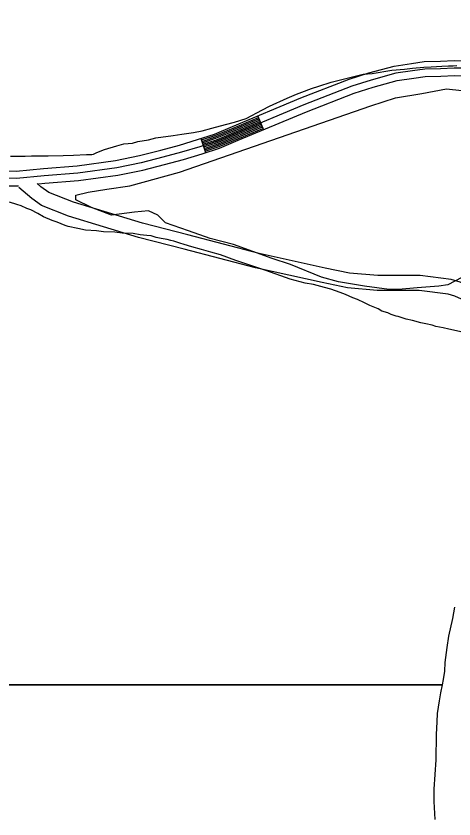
# Model space of a CAD drawing. Extents: x 3180038 to 3217926, y 922069 to 947485.
# Drawn here: x 3205085 to 3205970, y 943101 to 944725 of the extents above; entities that cross this region are included whole.
import ezdxf

# ---------------------------------------------------------------- set-up
doc = ezdxf.new("R2010")
doc.units = 0
doc.layers.add('V-ROAD-CNTR', color=7, linetype='Continuous')
doc.layers.add('V-SITE-VEGE', color=7, linetype='Continuous')

msp = doc.modelspace()

# ---------------------------------------------------------------- linework, layer by layer
at = {"layer": 'V-ROAD-CNTR'}
for p, q in [((3205574, 944522.8), (3205585.5, 944495.2)), ((3205458.9, 944477.3), (3205468.3, 944448.8))]:
    msp.add_line(p, q, dxfattribs=at)
for points in [[(3203119.3, 945002.4), (3203312.9, 944935.3), (3203689.5, 944794.7), (3204044.3, 944671.3), (3204257.6, 944601.8), (3204412, 944555.1), (3204579.9, 944509.3), (3204762.9, 944451.5), (3204856.2, 944418.8), (3204932.3, 944398.8), (3204989.8, 944385.9), (3205044.8, 944381.9), (3205086.9, 944381.6), (3205090.5, 944381.9)], [(3205046, 944411.9), (3205085.6, 944411.6), (3205140.7, 944416.9), (3205208.6, 944422), (3205286.1, 944432.9), (3205334.9, 944442.8), (3205377.9, 944454), (3205415.7, 944463.9), (3205452.3, 944475.1), (3205486.3, 944486.2), (3205522.8, 944501.4), (3205661, 944559.3), (3205758.7, 944597.2), (3205798.4, 944609.9), (3205849.8, 944623.9), (3205884.7, 944628.9), (3205909.9, 944632.8), (3205943, 944633.5), (3205970.8, 944634.9), (3205999.7, 944634.3)], [(3205999.4, 944619.3), (3205971, 944619.9), (3205943.5, 944618.5), (3205911.2, 944617.8), (3205886.9, 944614.1), (3205852.9, 944609.2), (3205802.7, 944595.5), (3205763.7, 944583.1), (3205666.6, 944545.4), (3205528.6, 944487.6), (3205491.5, 944472.1), (3205456.8, 944460.8), (3205419.8, 944449.4), (3205381.6, 944439.5), (3205338.3, 944428.2), (3205288.7, 944418.1), (3205210.2, 944407.1), (3205142, 944402), (3205086.2, 944396.6), (3205045.4, 944396.9)], [(3205130.6, 944385.8), (3205143.3, 944387), (3205211.8, 944392.2), (3205291.2, 944403.3), (3205341.7, 944413.5), (3205385.4, 944424.9), (3205423.9, 944435), (3205461.4, 944446.5), (3205496.7, 944458.1), (3205534.4, 944473.7), (3205672.2, 944531.5), (3205768.7, 944568.9), (3205806.9, 944581.2), (3205855.9, 944594.5), (3205889.1, 944599.2), (3205912.5, 944602.9), (3205944.1, 944603.5), (3205971.2, 944604.9), (3205999, 944604.3)], [(3205459.9, 944474.4), (3205487.3, 944483.4), (3205523.9, 944498.6), (3205575.1, 944520.1)], [(3205460.8, 944471.6), (3205488.4, 944480.6), (3205525.1, 944495.9), (3205576.3, 944517.3)], [(3205461.7, 944468.7), (3205489.4, 944477.8), (3205526.3, 944493.1), (3205577.4, 944514.5)], [(3205462.7, 944465.9), (3205490.5, 944475), (3205527.4, 944490.3), (3205578.6, 944511.8)], [(3205463.6, 944463), (3205491.5, 944472.1), (3205528.6, 944487.6), (3205579.7, 944509)], [(3205464.5, 944460.2), (3205492.5, 944469.3), (3205529.7, 944484.8), (3205580.9, 944506.2)], [(3205465.5, 944457.3), (3205493.6, 944466.5), (3205530.9, 944482), (3205582.1, 944503.5)], [(3205466.4, 944454.5), (3205494.6, 944463.7), (3205532, 944479.3), (3205583.2, 944500.7)], [(3205467.3, 944451.6), (3205495.7, 944460.9), (3205533.2, 944476.5), (3205584.4, 944497.9)], [(3206209.8, 943989.7), (3206149.1, 944032.4), (3206024.6, 944123.6), (3206004, 944139.1), (3205985.4, 944152.2), (3205972.2, 944158.7), (3205958.5, 944162.5), (3205899.8, 944170.2), (3205815.5, 944170), (3205754.9, 944175.1), (3205703.7, 944185.8), (3205569.4, 944215.9), (3205425.2, 944253.6), (3205332.6, 944277.1), (3205191.5, 944320.1), (3205137, 944341.8), (3205117, 944355.8), (3205091.1, 944378.5)], [(3206227, 944014.3), (3206166.6, 944056.7), (3206042.5, 944147.7), (3206021.6, 944163.4), (3206000.8, 944178), (3205983, 944186.9), (3205964.5, 944192), (3205901.8, 944200.2), (3205816.7, 944200), (3205759.2, 944204.9), (3205710.1, 944215.1), (3205576.5, 944245), (3205432.6, 944282.7), (3205340.6, 944306), (3205201.4, 944348.4), (3205151.4, 944368.4), (3205135.5, 944379.5), (3205128, 944386.1)]]:
    msp.add_lwpolyline(points, dxfattribs=at)
at = {"layer": 'V-SITE-VEGE'}
for p, q in [((3205886.8, 944619.8), (3205909.2, 944621.9)), ((3205909.2, 944621.9), (3205924.4, 944622.5)), ((3205924.4, 944622.5), (3205946.1, 944623.9)), ((3205946.1, 944623.9), (3205959.1, 944624.5)), ((3205959.1, 944624.5), (3205968.5, 944624.5)), ((3205968.5, 944624.5), (3205976.5, 944625.2)), ((3205722.4, 944591), (3205786.9, 944607.3)), ((3205786.9, 944607.3), (3205805, 944608.7)), ((3205805, 944608.7), (3205844.8, 944615.7)), ((3205844.8, 944615.7), (3205870.1, 944617.7)), ((3205870.1, 944617.7), (3205886.8, 944619.8)), ((3205697.1, 944583.2), (3205722.4, 944591)), ((3205663, 944571.1), (3205682.6, 944578.2)), ((3205682.6, 944578.2), (3205697.1, 944583.2)), ((3205597.7, 944542.5), (3205633.3, 944558.9)), ((3205633.3, 944558.9), (3205652.1, 944566.8)), ((3205652.1, 944566.8), (3205663, 944571.1)), ((3205583.2, 944535.3), (3205597.7, 944542.5)), ((3205550.6, 944518.1), (3205583.2, 944535.3)), ((3205508.6, 944506), (3205526.7, 944510.3)), ((3205526.7, 944510.3), (3205550.6, 944518.1)), ((3205444.1, 944489.7), (3205461.5, 944493.2)), ((3205461.5, 944493.2), (3205481.1, 944498.2)), ((3205481.1, 944498.2), (3205508.6, 944506)), ((3205331.2, 944471.5), (3205352.9, 944475)), ((3205352.9, 944475), (3205368.1, 944478.5)), ((3205368.1, 944478.5), (3205402.9, 944483.4)), ((3205402.9, 944483.4), (3205420.2, 944486.2)), ((3205420.2, 944486.2), (3205444.1, 944489.7)), ((3205263.8, 944455.2), (3205289.2, 944462.3)), ((3205289.2, 944462.3), (3205302.9, 944466.6)), ((3205302.9, 944466.6), (3205320.3, 944467.9)), ((3205320.3, 944467.9), (3205331.2, 944471.5)), ((3205103.9, 944441.5), (3205116.2, 944442.2)), ((3205116.2, 944442.2), (3205150.2, 944442)), ((3205150.2, 944442), (3205180.6, 944443.3)), ((3205180.6, 944443.3), (3205201.6, 944443.9)), ((3205201.6, 944443.9), (3205227.6, 944445.2)), ((3205227.6, 944445.2), (3205238.4, 944445.2)), ((3205238.4, 944445.2), (3205242.1, 944445.9)), ((3205242.1, 944445.9), (3205248.6, 944448.8)), ((3205248.6, 944448.8), (3205263.8, 944455.2)), ((3205074.2, 944441.7), (3205103.9, 944441.5))]:
    msp.add_line(p, q, dxfattribs=at)
for points in [[(3206030, 944219.1), (3205958.3, 944181.6), (3205939.6, 944178.5), (3205895.9, 944175.4), (3205858.4, 944172.2), (3205839.7, 944172.2), (3205789.8, 944178.5), (3205736.7, 944187.8), (3205702.4, 944197.2), (3205640, 944222.2), (3205602.6, 944234.7), (3205524.6, 944262.8), (3205477.8, 944275.3), (3205434.1, 944290.9), (3205387.3, 944306.5), (3205371.7, 944322.1), (3205353, 944331.4), (3205324.9, 944328.3), (3205278.1, 944322.1), (3205237.5, 944337.7), (3205206.3, 944353.3), (3205206.3, 944362.7), (3205231.3, 944368.9), (3205268.7, 944375.2), (3205315.5, 944381.4), (3205415.4, 944409.5), (3205802.3, 944543.7), (3205852.2, 944559.3), (3205905.2, 944568.7), (3205955.2, 944578.1), (3206042.5, 944568.7)], [(3205086.7, 944344), (3205072.3, 944348.4)], [(3205987.5, 944085.5), (3205960, 944091.4), (3205948.5, 944094.3), (3205934, 944097.3), (3205926.1, 944099.5), (3205913.8, 944102.5), (3205903.7, 944104.7), (3205886.3, 944109.1), (3205874.1, 944112.1), (3205857.4, 944117.2), (3205853.8, 944118), (3205843.7, 944121.6), (3205836.5, 944124.6), (3205824.9, 944128.2), (3205817, 944132.6), (3205800.4, 944139.9), (3205789.6, 944145.1), (3205775.2, 944151.6), (3205765.8, 944155.3), (3205751.3, 944161.9), (3205740.5, 944165.6), (3205721.7, 944172.9), (3205708.7, 944175.9), (3205686.3, 944181.8), (3205669.7, 944184.7), (3205639.4, 944192.8), (3205590.3, 944210.5), (3205529.6, 944230.3), (3205498.6, 944242), (3205479.1, 944247.2), (3205460.3, 944253.1), (3205440.8, 944258.2), (3205424.9, 944262.7), (3205416.2, 944265.6), (3205410.4, 944267.8), (3205403.9, 944270), (3205398.2, 944270.8), (3205390.9, 944273), (3205378.6, 944275.2), (3205368.5, 944277.4), (3205358.4, 944280.4), (3205349.7, 944281.1), (3205336, 944282.6), (3205322.3, 944284.9), (3205299.8, 944285.7), (3205284.7, 944288), (3205262.2, 944288.8), (3205247.8, 944290.3), (3205225.4, 944291.9), (3205210.2, 944295.6), (3205190.7, 944299.3), (3205184.2, 944301.5), (3205168.3, 944308.1), (3205158.2, 944311.8), (3205140.9, 944319.1), (3205129.3, 944325.7), (3205114.9, 944333), (3205107, 944335.9), (3205095.4, 944341), (3205086.7, 944344)], [(3205947.1, 943372.6), (3205949.2, 943383.2), (3205952.2, 943399.9), (3205952.3, 943417.2), (3205956.7, 943447.6), (3205959.8, 943470.7), (3205967.9, 943506.8), (3205972.4, 943529.2)], [(3202793.2, 943419.6), (3202800.4, 943400), (3202805.4, 943389.9), (3202814.7, 943375.4), (3202815.9, 943372.6), (3205947.1, 943372.6)], [(3205932.5, 943099.8), (3205930.6, 943136.7), (3205930.7, 943161.3), (3205934.6, 943220.6), (3205934.9, 943271.9), (3205936.4, 943297.2), (3205937.3, 943314.6), (3205941, 943339.9), (3205944, 943356.5), (3205947.1, 943372.6), (3202815.9, 943372.6)]]:
    msp.add_lwpolyline(points, dxfattribs=at)

doc.saveas('drawing.dxf')
